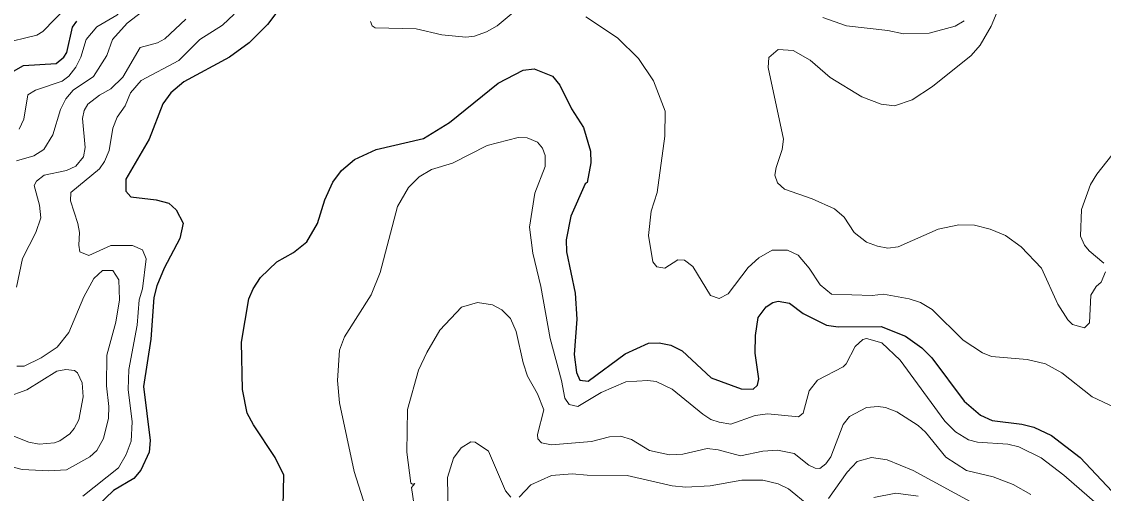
# Model space of a CAD drawing. Extents: x 265 to 291.4, y 7731.5 to 7759.6.
# Drawn here: x 281.619 to 283.943, y 7752.709 to 7753.723 of the extents above; entities that cross this region are included whole.
import ezdxf

# ---------------------------------------------------------------- set-up
doc = ezdxf.new("R2010")
doc.units = 0
doc.header["$LTSCALE"] = 0.032
doc.layers.add('1', color=7, linetype='Continuous', lineweight=25)
doc.layers.add('2', color=7, linetype='Continuous', lineweight=13)

msp = doc.modelspace()

# ---------------------------------------------------------------- linework, layer by layer
at = {"layer": '1'}
for points in [[(281.6016, 7753.6164), (281.6231, 7753.6283), (281.6931, 7753.6331), (281.7098, 7753.6466), (281.7162, 7753.6569), (281.7281, 7753.711), (281.7376, 7753.7238)], [(282.1649, 7753.7405), (282.1473, 7753.7166), (282.1076, 7753.6776), (282.0654, 7753.6466), (281.9676, 7753.5933), (281.9397, 7753.5702), (281.9222, 7753.5464), (281.8928, 7753.47), (281.8427, 7753.3841), (281.8427, 7753.3586), (281.8538, 7753.3459), (281.9079, 7753.3395)], [(282.18, 7752.6467), (282.1823, 7752.7477), (282.164, 7752.7859), (282.1171, 7752.8559), (282.1036, 7752.8814), (282.0932, 7752.9323), (282.0917, 7753.0341), (282.1068, 7753.1272), (282.1163, 7753.1486), (282.1322, 7753.1725), (282.1672, 7753.2067), (282.203, 7753.2266), (282.2317, 7753.2496), (282.2547, 7753.2886), (282.2706, 7753.3396), (282.2873, 7753.3777), (282.3064, 7753.4032), (282.3343, 7753.4262), (282.3804, 7753.4477), (282.4823, 7753.4716), (282.5379, 7753.5058), (282.6429, 7753.5909), (282.6962, 7753.6188), (282.7201, 7753.6211), (282.7591, 7753.606), (282.775, 7753.5862), (282.8004, 7753.5352), (282.8259, 7753.4955), (282.841, 7753.4446), (282.8418, 7753.4191), (282.8339, 7753.3769), (282.8299, 7753.3745), (282.7988, 7753.3046), (282.7885, 7753.2536), (282.7893, 7753.2282), (282.8084, 7753.1391), (282.8116, 7753.0834), (282.806, 7753.007), (282.8108, 7752.9689), (282.8179, 7752.9521), (282.8362, 7752.9497), (282.9158, 7753.0086), (282.9659, 7753.0317), (282.9882, 7753.0325), (283.0136, 7753.0277), (283.0383, 7753.015), (283.1003, 7752.9569), (283.1648, 7752.9338), (283.1902, 7752.933), (283.1998, 7752.941), (283.2029, 7752.9553), (283.195, 7753.0102), (283.1958, 7753.0484), (283.2014, 7753.0866), (283.2181, 7753.1096), (283.2324, 7753.1192), (283.2443, 7753.1216), (283.2682, 7753.1176), (283.2976, 7753.0953), (283.3477, 7753.0707), (283.3732, 7753.0667), (283.4655, 7753.0675), (283.518, 7753.0468), (283.553, 7753.0213), (283.5744, 7752.9999), (283.6436, 7752.9068), (283.6787, 7752.8765), (283.7041, 7752.8654), (283.7678, 7752.8575)], [(281.9079, 7753.3395), (281.935, 7753.3324), (281.9509, 7753.318), (281.966, 7753.2894), (281.9588, 7753.2568), (281.9254, 7753.1932), (281.9095, 7753.155)], [(281.9095, 7753.155), (281.9031, 7753.1296), (281.8968, 7753.0405), (281.8808, 7752.9386), (281.8952, 7752.8225), (281.8928, 7752.797), (281.8753, 7752.7589), (281.8602, 7752.7405), (281.8164, 7752.7151), (281.7822, 7752.6817)], [(283.7678, 7752.8575), (283.7932, 7752.8511), (283.8314, 7752.8328), (283.8926, 7752.7859), (283.996, 7752.6761), (284.0358, 7752.6459), (284.0621, 7752.63)]]:
    msp.add_lwpolyline(points, dxfattribs=at)
at = {"layer": '2'}
for points in [[(281.9135, 7754.3323), (281.9143, 7754.3132), (281.8984, 7754.2925), (281.8562, 7754.2647), (281.8546, 7754.2512), (281.8832, 7754.2011), (281.8848, 7754.1844), (281.8976, 7754.1557), (281.9294, 7754.108), (281.9366, 7754.0794), (281.9326, 7754.0523), (281.919, 7754.0284), (281.9047, 7754.0133), (281.8745, 7753.9902), (281.8141, 7753.9537), (281.787, 7753.9219), (281.7759, 7753.9004), (281.7719, 7753.8741), (281.7703, 7753.8168), (281.7599, 7753.7858), (281.7154, 7753.754), (281.6645, 7753.7015), (281.6518, 7753.6935), (281.5754, 7753.6752)], [(281.7806, 7753.7118), (281.8236, 7753.7365), (281.8474, 7753.7604), (281.8673, 7753.7898), (281.8832, 7753.8232), (281.9119, 7753.8709), (281.9381, 7753.9044)], [(281.8888, 7753.7524), (281.8459, 7753.7198), (281.814, 7753.6848), (281.8021, 7753.6498), (281.7735, 7753.6052), (281.7297, 7753.5758), (281.7138, 7753.5567), (281.7027, 7753.5337), (281.686, 7753.4796), (281.6669, 7753.4477), (281.6454, 7753.4342), (281.608, 7753.4239)], [(282.6835, 7753.75), (282.6406, 7753.7142), (282.6175, 7753.7007), (282.592, 7753.6919), (282.5729, 7753.6896), (282.522, 7753.6943), (282.4664, 7753.7071), (282.3788, 7753.7094), (282.3717, 7753.7142), (282.3685, 7753.723)], [(283.7216, 7753.7612), (283.7017, 7753.7134)], [(281.608, 7753.1518), (281.6207, 7753.2139), (281.6494, 7753.2696), (281.6605, 7753.3014), (281.6573, 7753.3284), (281.6462, 7753.3706), (281.651, 7753.3801), (281.6677, 7753.3928), (281.7154, 7753.4032), (281.7353, 7753.4119), (281.752, 7753.4326), (281.7552, 7753.4525), (281.7496, 7753.5146), (281.7536, 7753.5321), (281.7615, 7753.5456), (281.7862, 7753.5647), (281.8109, 7753.5782), (281.8363, 7753.6036), (281.8737, 7753.6673), (281.9111, 7753.6776), (281.927, 7753.6856), (281.9716, 7753.7285)], [(282.0758, 7753.7389), (282.0503, 7753.715), (282.0018, 7753.6848), (281.9564, 7753.6394), (281.8761, 7753.5965), (281.853, 7753.5702), (281.8411, 7753.5416), (281.8244, 7753.5177), (281.8148, 7753.4939), (281.8069, 7753.4462), (281.7973, 7753.4223), (281.7862, 7753.4064), (281.725, 7753.3555), (281.7242, 7753.338), (281.7401, 7753.2886), (281.7432, 7753.2696), (281.7417, 7753.2425), (281.744, 7753.2282)], [(283.5259, 7753.1272), (283.4703, 7753.1367), (283.4464, 7753.1343), (283.3589, 7753.1367), (283.3342, 7753.1574), (283.3111, 7753.1932), (283.2873, 7753.221), (283.2642, 7753.2314), (283.2316, 7753.2314), (283.203, 7753.2154), (283.1799, 7753.194), (283.1369, 7753.1375), (283.1171, 7753.1279), (283.0988, 7753.1343), (283.0606, 7753.1964), (283.0431, 7753.2099), (283.0287, 7753.2107), (283.0009, 7753.1932), (282.9834, 7753.1956), (282.9747, 7753.2067), (282.9659, 7753.2632), (282.9715, 7753.3157), (282.9842, 7753.3555), (283.0009, 7753.4764), (283.0017, 7753.5305), (282.9762, 7753.5957), (282.9444, 7753.6434), (282.8991, 7753.688), (282.8307, 7753.7333)], [(283.3398, 7753.7317), (283.3907, 7753.7142), (283.4798, 7753.7039), (283.5132, 7753.6967), (283.5689, 7753.6983), (283.6246, 7753.7134), (283.6437, 7753.7246)], [(281.6136, 7753.4915), (281.6239, 7753.513), (281.6327, 7753.5655), (281.6486, 7753.5758), (281.7059, 7753.5949), (281.7202, 7753.606), (281.7353, 7753.6251), (281.7464, 7753.6466), (281.7576, 7753.6848), (281.7806, 7753.7118)], [(283.7017, 7753.7134), (283.6779, 7753.6721), (283.6588, 7753.6498), (283.576, 7753.5838), (283.5323, 7753.5551), (283.4941, 7753.5416), (283.4655, 7753.5456)], [(283.4655, 7753.5456), (283.4241, 7753.5615), (283.3557, 7753.6028), (283.3127, 7753.6402), (283.2762, 7753.6609), (283.2443, 7753.6633), (283.2244, 7753.6458), (283.2228, 7753.6243), (283.2555, 7753.47), (283.2531, 7753.4477), (283.2396, 7753.4096), (283.2372, 7753.3928), (283.2427, 7753.3762), (283.2579, 7753.3626), (283.3175, 7753.3419), (283.3652, 7753.3204), (283.3859, 7753.3022), (283.4074, 7753.2696), (283.4337, 7753.2489), (283.4575, 7753.2401), (283.4798, 7753.2361), (283.5021, 7753.2385), (283.588, 7753.2767), (283.6325, 7753.2862), (283.6659, 7753.2855), (283.6994, 7753.2767), (283.7328, 7753.2632), (283.7662, 7753.2385), (283.8099, 7753.1932), (283.8449, 7753.1152), (283.8664, 7753.0818), (283.8767, 7753.0715), (283.9022, 7753.0643), (283.9133, 7753.0755), (283.9157, 7753.1351), (283.9276, 7753.1534), (283.938, 7753.163), (283.9475, 7753.1852)], [(282.3574, 7752.6793), (282.3335, 7752.7557), (282.3017, 7752.9036), (282.2977, 7752.9514), (282.3017, 7753.0166), (282.3128, 7753.0452), (282.3701, 7753.1359), (282.3892, 7753.1836), (282.4266, 7753.3252), (282.4504, 7753.3666), (282.4727, 7753.3889), (282.4998, 7753.4048), (282.5443, 7753.4183), (282.6191, 7753.4565), (282.6859, 7753.474), (282.705, 7753.4732), (282.7273, 7753.4636), (282.7376, 7753.4509), (282.744, 7753.435), (282.744, 7753.4112), (282.7217, 7753.3539), (282.7098, 7753.2807), (282.7169, 7753.225), (282.7344, 7753.1534), (282.7543, 7753.042), (282.779, 7752.9514), (282.7861, 7752.9132), (282.7949, 7752.8996), (282.814, 7752.8957), (282.8641, 7752.9259), (282.9166, 7752.9482), (282.9643, 7752.9514), (282.9818, 7752.949), (283.0168, 7752.9331), (283.082, 7752.879), (283.0996, 7752.8678), (283.1171, 7752.8615), (283.1425, 7752.8575), (283.195, 7752.8758), (283.2221, 7752.8797), (283.2881, 7752.8734), (283.2976, 7752.8813), (283.3111, 7752.9291), (283.3286, 7752.9522), (283.3835, 7752.9808)], [(283.9436, 7753.2035), (283.9125, 7753.2298), (283.9022, 7753.2425), (283.8934, 7753.2616), (283.8958, 7753.3189), (283.9149, 7753.373), (283.9284, 7753.3952), (283.9905, 7753.4732)], [(281.744, 7753.2282), (281.7631, 7753.2202), (281.8109, 7753.2417), (281.857, 7753.2417), (281.8785, 7753.2322), (281.8864, 7753.2131), (281.8785, 7753.1486)], [(281.5197, 7752.7867), (281.62, 7752.7604), (281.6772, 7752.7573), (281.7154, 7752.7596), (281.7655, 7752.7875), (281.7806, 7752.801), (281.795, 7752.8265), (281.8053, 7752.8702), (281.8061, 7752.8957), (281.8013, 7752.9402), (281.8021, 7753.0055), (281.8212, 7753.077), (281.8292, 7753.1248), (281.8276, 7753.1677), (281.8148, 7753.1876), (281.7926, 7753.1876), (281.7743, 7753.1709), (281.7528, 7753.1311), (281.7202, 7753.0548), (281.6955, 7753.0229), (281.6613, 7752.9999), (281.6247, 7752.9824), (281.6088, 7752.9824)], [(281.8785, 7753.1486), (281.8713, 7753.1248), (281.8673, 7753.0707), (281.849, 7752.9752), (281.8482, 7752.9323), (281.8562, 7752.8623), (281.8546, 7752.8209), (281.8435, 7752.7923), (281.8268, 7752.7636), (281.7504, 7752.7024)], [(283.7868, 7752.7063), (283.7487, 7752.7278), (283.7057, 7752.7445), (283.6484, 7752.758), (283.6047, 7752.7867), (283.5609, 7752.84), (283.545, 7752.8543), (283.4989, 7752.8837), (283.475, 7752.8933), (283.4591, 7752.8957), (283.4337, 7752.8933), (283.3971, 7752.8742), (283.3835, 7752.8567), (283.3573, 7752.7875), (283.3469, 7752.7724), (283.3334, 7752.762), (283.3239, 7752.7628), (283.3103, 7752.7692), (283.2785, 7752.7946), (283.2427, 7752.8018), (283.2109, 7752.7994), (283.1632, 7752.7891), (283.1155, 7752.8026), (283.0916, 7752.805), (283.0391, 7752.793), (283.0105, 7752.7915), (282.9675, 7752.801), (282.9293, 7752.8249), (282.9055, 7752.832), (282.8816, 7752.8304), (282.8434, 7752.8201), (282.7575, 7752.8129), (282.736, 7752.8177), (282.7281, 7752.8257), (282.7273, 7752.8352), (282.7408, 7752.8885), (282.7273, 7752.9227), (282.7058, 7752.9609), (282.6962, 7752.9895), (282.6811, 7753.0564), (282.6692, 7753.085), (282.6509, 7753.1033), (282.6302, 7753.1144), (282.5984, 7753.1192), (282.5642, 7753.1089), (282.5173, 7753.0595), (282.4894, 7753.0118), (282.4719, 7752.9736), (282.448, 7752.8893), (282.4465, 7752.797), (282.4552, 7752.731), (282.4584, 7752.7286), (282.4639, 7752.7302), (282.4568, 7752.7215), (282.4624, 7752.6825)], [(283.7789, 7752.9967), (283.7025, 7753.0031), (283.6834, 7753.011), (283.6413, 7753.0381), (283.5752, 7753.1041), (283.5498, 7753.1192), (283.5259, 7753.1272)], [(283.3835, 7752.9808), (283.3899, 7752.9871), (283.4098, 7753.0245), (283.4257, 7753.0396), (283.4337, 7753.042), (283.4671, 7753.0325), (283.506, 7752.9951)], [(283.506, 7752.9951), (283.6023, 7752.8639), (283.6254, 7752.8408), (283.6532, 7752.8241), (283.6723, 7752.8185), (283.7375, 7752.8145), (283.7614, 7752.809), (283.8091, 7752.7851), (283.8577, 7752.7477), (283.9459, 7752.6713)], [(283.9778, 7752.8885), (283.9189, 7752.9163), (283.8537, 7752.9681), (283.8187, 7752.9871), (283.7789, 7752.9967)], [(281.5865, 7752.9156), (281.6303, 7752.9315), (281.6947, 7752.9712), (281.7138, 7752.9752), (281.7329, 7752.9728), (281.7393, 7752.9681), (281.7488, 7752.9466), (281.7512, 7752.9164), (281.7417, 7752.867), (281.7321, 7752.8479), (281.7226, 7752.8368), (281.7011, 7752.8217), (281.69, 7752.8177), (281.6565, 7752.8145), (281.6343, 7752.8185), (281.5754, 7752.8424)], [(282.5355, 7752.665), (282.534, 7752.7429), (282.5467, 7752.7843), (282.5634, 7752.8066), (282.5841, 7752.8193), (282.5936, 7752.8185), (282.6222, 7752.7994), (282.6581, 7752.7143), (282.67, 7752.7008)], [(283.3525, 7752.6976), (283.3923, 7752.7541), (283.4138, 7752.7771), (283.4448, 7752.7859), (283.4782, 7752.7811), (283.5339, 7752.758), (283.6644, 7752.6872)], [(282.6875, 7752.7008), (282.7129, 7752.727), (282.7575, 7752.7469), (282.802, 7752.7509), (282.8339, 7752.7477), (282.9198, 7752.7469), (283.0168, 7752.7246), (283.0455, 7752.7222), (283.098, 7752.7246), (283.1664, 7752.7374), (283.2109, 7752.7374), (283.2443, 7752.7294), (283.2666, 7752.7183), (283.3104, 7752.6825)], [(283.545, 7752.7024), (283.4973, 7752.7095), (283.4496, 7752.7)]]:
    msp.add_lwpolyline(points, dxfattribs=at)

doc.saveas('drawing.dxf')
